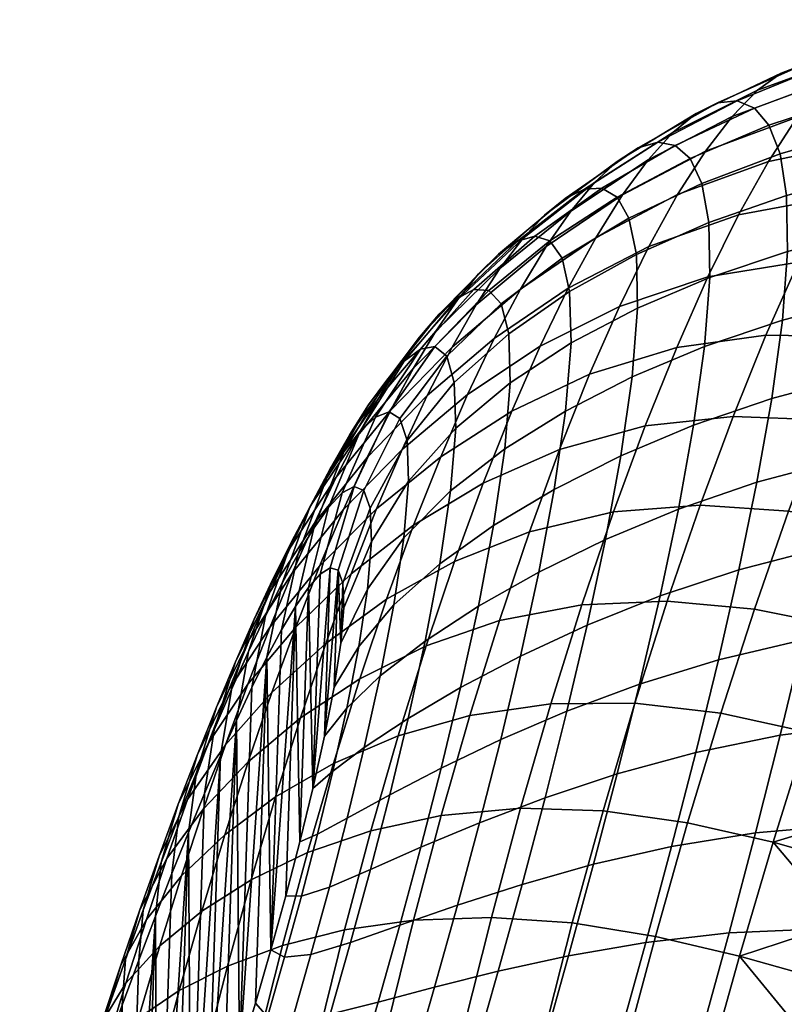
# Model space of a CAD drawing. Extents: x -120 to 2831, y -92 to 75.
# Tile 161 of 643: x 858 to 873, y 42 to 60. Entities that reach past the tile are written whole.
import ezdxf

# ---------------------------------------------------------------- set-up
doc = ezdxf.new("R2010")
doc.units = 0
doc.layers.add('GLASS', color=18, linetype='CONTINUOUS')

msp = doc.modelspace()

# ---------------------------------------------------------------- meshes
at = {"layer": 'GLASS'}
mesh = msp.add_polyface(dxfattribs=at)
corners = [(874.023, 54.575, 92.773), (873.836, 53.149, 94.298), (875.518, 53.463, 94.578), (875.694, 54.879, 93.016), (874.113, 55.835, 91.063), (875.781, 56.133, 91.292), (872.584, 55.445, 90.777), (872.49, 54.177, 92.474), (871.153, 54.965, 90.435), (871.055, 53.693, 92.114), (874.1, 56.881, 89.211), (875.772, 57.193, 89.44), (872.567, 56.475, 88.924), (871.132, 55.977, 88.586), (873.989, 57.692, 87.282), (875.671, 58.042, 87.505), (872.446, 57.244, 86.999), (871.002, 56.698, 86.669), (873.796, 58.28, 85.324), (875.492, 58.683, 85.524), (872.242, 57.771, 85.065), (870.789, 57.158, 84.763), (873.537, 58.664, 83.363), (875.244, 59.126, 83.518), (871.974, 58.088, 83.149), (870.514, 57.4, 82.897), (873.224, 58.862, 81.409), (874.939, 59.379, 81.501), (871.655, 58.22, 81.26), (870.193, 57.459, 81.079), (872.864, 58.883, 79.469), (874.583, 59.447, 79.486), (871.294, 58.183, 79.401), (869.834, 57.356, 79.307), (872.464, 58.733, 77.551), (874.182, 59.332, 77.483), (870.898, 57.986, 77.575), (873.741, 59.038, 75.505), (875.913, 59.717, 77.356), (875.471, 59.429, 75.305), (872.028, 58.416, 75.664), (870.471, 57.636, 75.787), (873.266, 58.566, 73.565), (874.99, 58.953, 73.293), (871.563, 57.935, 73.816), (870.018, 57.136, 74.043), (872.761, 57.92, 71.676), (874.476, 58.292, 71.334), (871.072, 57.293, 72.019), (872.232, 57.103, 69.851), (873.933, 57.451, 69.444), (870.559, 56.493, 70.284), (873.367, 56.435, 67.639), (875.649, 57.547, 69.056), (875.072, 56.494, 67.217), (871.682, 56.12, 68.105), (870.03, 55.539, 68.622), (872.783, 55.25, 65.934), (874.473, 55.269, 65.487), (871.117, 54.975, 66.451), (873.858, 53.881, 63.88), (876.166, 55.072, 65.098), (875.537, 53.645, 63.497), (872.186, 53.904, 64.344), (870.541, 53.676, 64.904)]
mesh.append_faces([[corners[k] for k in face] for face in [(0, 1, 2, 3), (4, 0, 3, 5), (6, 7, 0, 4), (8, 9, 7, 6), (10, 4, 5, 11), (12, 6, 4, 10), (13, 8, 6, 12), (14, 10, 11, 15), (16, 12, 10, 14), (17, 13, 12, 16), (18, 14, 15, 19), (20, 16, 14, 18), (21, 17, 16, 20), (22, 18, 19, 23), (24, 20, 18, 22), (25, 21, 20, 24), (26, 22, 23, 27), (28, 24, 22, 26), (29, 25, 24, 28), (30, 26, 27, 31), (32, 28, 26, 30), (33, 29, 28, 32), (34, 30, 31, 35), (36, 32, 30, 34), (37, 35, 38, 39), (40, 34, 35, 37), (41, 36, 34, 40), (42, 37, 39, 43), (44, 40, 37, 42), (45, 41, 40, 44), (46, 42, 43, 47), (48, 44, 42, 46), (49, 46, 47, 50), (51, 48, 46, 49), (52, 50, 53, 54), (55, 49, 50, 52), (56, 51, 49, 55), (57, 52, 54, 58), (59, 55, 52, 57), (60, 58, 61, 62), (63, 57, 58, 60), (64, 59, 57, 63)]])
mesh = msp.add_polyface(dxfattribs=at)
corners = [(869.723, 53.134, 91.691), (869.515, 51.679, 93.073), (870.853, 52.243, 93.551), (871.055, 53.693, 92.114), (868.494, 52.505, 91.203), (868.285, 51.06, 92.518), (869.822, 54.403, 90.043), (871.153, 54.965, 90.435), (868.594, 53.759, 89.599), (867.474, 53.026, 89.1), (867.374, 51.807, 90.636), (869.798, 55.389, 88.207), (871.132, 55.977, 88.586), (868.568, 54.71, 87.796), (867.446, 53.93, 87.357), (869.662, 56.059, 86.31), (871.002, 56.698, 86.669), (868.428, 55.323, 85.934), (867.304, 54.481, 85.557), (869.442, 56.447, 84.44), (870.789, 57.158, 84.763), (868.204, 55.64, 84.115), (867.081, 54.728, 83.81), (869.163, 56.612, 82.632), (870.514, 57.4, 82.897), (867.925, 55.727, 82.376), (866.805, 54.742, 82.155), (868.842, 56.595, 80.891), (870.193, 57.459, 81.079), (867.606, 55.635, 80.72), (868.487, 56.424, 79.212), (869.834, 57.356, 79.307), (867.26, 55.397, 79.14), (869.444, 57.106, 77.58), (871.294, 58.183, 79.401), (870.898, 57.986, 77.575), (868.107, 56.117, 77.59), (866.891, 55.034, 77.628), (869.028, 56.715, 75.9), (870.471, 57.636, 75.787), (867.704, 55.682, 76.023), (868.59, 56.19, 74.268), (870.018, 57.136, 74.043), (867.284, 55.129, 74.51), (869.543, 56.49, 72.35), (871.563, 57.935, 73.816), (871.072, 57.293, 72.019), (868.134, 55.534, 72.691), (866.848, 54.46, 73.054), (869.05, 55.699, 70.718), (870.559, 56.493, 70.284), (867.663, 54.749, 71.173), (868.543, 54.769, 69.157), (870.03, 55.539, 68.622), (867.18, 53.84, 69.723), (869.487, 54.434, 67.047), (871.682, 56.12, 68.105), (871.117, 54.975, 66.451), (868.026, 53.702, 67.675), (866.689, 52.81, 68.349), (868.937, 53.185, 65.57), (870.541, 53.676, 64.904), (867.501, 52.503, 66.285), (868.381, 51.798, 64.205), (869.959, 52.229, 63.479), (866.973, 51.178, 64.999), (869.375, 50.646, 62.188), (871.581, 52.407, 62.883), (870.973, 50.769, 61.567)]
mesh.append_faces([[corners[k] for k in face] for face in [(0, 1, 2, 3), (4, 5, 1, 0), (6, 0, 3, 7), (8, 4, 0, 6), (9, 10, 4, 8), (11, 6, 7, 12), (13, 8, 6, 11), (14, 9, 8, 13), (15, 11, 12, 16), (17, 13, 11, 15), (18, 14, 13, 17), (19, 15, 16, 20), (21, 17, 15, 19), (22, 18, 17, 21), (23, 19, 20, 24), (25, 21, 19, 23), (26, 22, 21, 25), (27, 23, 24, 28), (29, 25, 23, 27), (30, 27, 28, 31), (32, 29, 27, 30), (33, 31, 34, 35), (36, 30, 31, 33), (37, 32, 30, 36), (38, 33, 35, 39), (40, 36, 33, 38), (41, 38, 39, 42), (43, 40, 38, 41), (44, 42, 45, 46), (47, 41, 42, 44), (48, 43, 41, 47), (49, 44, 46, 50), (51, 47, 44, 49), (52, 49, 50, 53), (54, 51, 49, 52), (55, 53, 56, 57), (58, 52, 53, 55), (59, 54, 52, 58), (60, 55, 57, 61), (62, 58, 55, 60), (63, 60, 61, 64), (65, 62, 60, 63), (66, 64, 67, 68)]])
mesh = msp.add_polyface(dxfattribs=at)
corners = [(866.471, 52.19, 88.537), (866.375, 51.035, 89.973), (867.374, 51.807, 90.636), (867.474, 53.026, 89.1), (866.442, 53.029, 86.894), (867.446, 53.93, 87.357), (865.572, 51.96, 86.405), (865.599, 51.215, 87.887), (866.304, 53.513, 85.194), (867.304, 54.481, 85.557), (865.442, 52.369, 84.864), (864.779, 51.042, 84.606), (864.891, 50.715, 85.91), (866.087, 53.693, 83.549), (867.081, 54.728, 83.81), (865.24, 52.49, 83.369), (864.6, 51.117, 83.322), (865.82, 53.643, 82), (866.805, 54.742, 82.155), (864.99, 52.392, 81.96), (864.378, 50.996, 82.096), (866.494, 54.581, 80.595), (867.925, 55.727, 82.376), (867.606, 55.635, 80.72), (865.521, 53.424, 80.551), (864.71, 52.132, 80.644), (864.125, 50.727, 80.939), (866.158, 54.281, 79.121), (867.26, 55.397, 79.14), (865.201, 53.074, 79.193), (864.41, 51.751, 79.414), (865.804, 53.867, 77.723), (866.891, 55.034, 77.628), (864.864, 52.619, 77.913), (864.096, 51.274, 78.26), (866.504, 54.557, 76.178), (868.107, 56.117, 77.59), (867.704, 55.682, 76.023), (865.435, 53.351, 76.393), (864.516, 52.074, 76.705), (863.772, 50.717, 77.174), (866.103, 53.975, 74.788), (867.284, 55.129, 74.51), (865.055, 52.745, 75.127), (864.159, 51.451, 75.562), (865.689, 53.293, 73.457), (866.848, 54.46, 73.054), (864.665, 52.053, 73.921), (863.794, 50.758, 74.479), (866.401, 53.679, 71.658), (868.134, 55.534, 72.691), (867.663, 54.749, 71.173), (865.267, 52.516, 72.186), (864.268, 51.283, 72.776), (865.944, 52.79, 70.328), (867.18, 53.84, 69.723), (864.836, 51.648, 70.979), (863.865, 50.436, 71.691), (865.48, 51.796, 69.068), (866.689, 52.81, 68.349), (864.401, 50.69, 69.838), (866.192, 51.662, 67.06), (868.026, 53.702, 67.675), (867.501, 52.503, 66.285), (865.012, 50.7, 67.887)]
mesh.append_faces([[corners[k] for k in face] for face in [(0, 1, 2, 3), (4, 0, 3, 5), (6, 7, 0, 4), (8, 4, 5, 9), (10, 6, 4, 8), (11, 12, 6, 10), (13, 8, 9, 14), (15, 10, 8, 13), (16, 11, 10, 15), (17, 13, 14, 18), (19, 15, 13, 17), (20, 16, 15, 19), (21, 18, 22, 23), (24, 17, 18, 21), (25, 19, 17, 24), (26, 20, 19, 25), (27, 21, 23, 28), (29, 24, 21, 27), (30, 25, 24, 29), (31, 27, 28, 32), (33, 29, 27, 31), (34, 30, 29, 33), (35, 32, 36, 37), (38, 31, 32, 35), (39, 33, 31, 38), (40, 34, 33, 39), (41, 35, 37, 42), (43, 38, 35, 41), (44, 39, 38, 43), (45, 41, 42, 46), (47, 43, 41, 45), (48, 44, 43, 47), (49, 46, 50, 51), (52, 45, 46, 49), (53, 47, 45, 52), (54, 49, 51, 55), (56, 52, 49, 54), (57, 53, 52, 56), (58, 54, 55, 59), (60, 56, 54, 58), (61, 59, 62, 63), (64, 58, 59, 61)]])
mesh = msp.add_polyface(dxfattribs=at)
corners = [(874.888, 47.125, 58.913), (877.204, 48.131, 59.443), (877.116, 46.239, 58.555), (875.222, 48.087, 59.387), (875.557, 49.025, 59.908), (876.225, 50.82, 61.084), (877.287, 49.876, 60.465), (875.891, 49.937, 60.474), (874.575, 48.549, 98.23), (874.156, 46.745, 99.104), (875.876, 46.809, 99.515), (876.291, 48.661, 98.589), (872.869, 48.287, 97.744), (872.449, 46.533, 98.545), (871.309, 47.919, 97.17), (870.893, 46.215, 97.885), (874.947, 50.279, 97.184), (876.656, 50.426, 97.487), (873.246, 49.982, 96.774), (871.689, 49.581, 96.287), (870.236, 49.099, 95.718), (869.857, 47.471, 96.505), (875.265, 51.922, 95.967), (876.963, 52.092, 96.215), (873.572, 51.608, 95.629), (872.021, 51.194, 95.223), (870.572, 50.696, 94.743), (875.518, 53.463, 94.578), (877.204, 53.642, 94.779), (873.836, 53.149, 94.298), (872.295, 52.738, 93.958), (870.853, 52.243, 93.551), (872.49, 54.177, 92.474), (874.023, 54.575, 92.773), (871.055, 53.693, 92.114), (873.234, 52.341, 62.41), (873.858, 53.881, 63.88), (875.537, 53.645, 63.497), (874.896, 52.07, 62.041), (871.581, 52.407, 62.883), (872.186, 53.904, 64.344), (869.959, 52.229, 63.479), (870.541, 53.676, 64.904), (872.604, 50.661, 61.093), (874.248, 50.358, 60.744), (870.973, 50.769, 61.567), (871.975, 48.854, 59.942), (873.598, 48.525, 59.619), (870.368, 49.002, 60.41), (871.353, 46.934, 58.969), (872.953, 46.586, 58.676), (869.77, 47.119, 59.423), (876.556, 51.672, 61.737), (876.225, 50.82, 61.084), (875.891, 49.937, 60.474), (876.886, 52.493, 62.431), (875.557, 49.025, 59.908), (875.222, 48.087, 59.387), (874.888, 47.125, 58.913), (874.555, 46.14, 58.485), (877.535, 54.029, 63.937), (877.212, 53.279, 63.165)]
mesh.append_faces([[corners[k] for k in face] for face in [(0, 1, 2, 2), (3, 4, 1, 1), (0, 3, 1, 1), (5, 6, 7, 7), (4, 7, 6, 6), (8, 9, 10, 11), (12, 13, 9, 8), (14, 15, 13, 12), (16, 8, 11, 17), (18, 12, 8, 16), (19, 14, 12, 18), (20, 21, 14, 19), (22, 16, 17, 23), (24, 18, 16, 22), (25, 19, 18, 24), (26, 20, 19, 25), (27, 22, 23, 28), (29, 24, 22, 27), (30, 25, 24, 29), (31, 26, 25, 30), (32, 30, 29, 33), (34, 31, 30, 32), (35, 36, 37, 38), (39, 40, 36, 35), (41, 42, 40, 39), (43, 35, 38, 44), (45, 39, 35, 43), (46, 43, 44, 47), (48, 45, 43, 46), (49, 46, 47, 50), (51, 48, 46, 49), (38, 52, 53, 53), (44, 53, 54, 54), (38, 55, 52, 52), (47, 56, 57, 57), (50, 47, 57, 58), (59, 50, 58, 58), (44, 54, 56, 56), (37, 55, 38, 38), (56, 47, 44, 44), (44, 38, 53, 53), (60, 61, 37, 37)]])
mesh = msp.add_polyface(dxfattribs=at)
corners = [(864.41, 48.879, 86.349), (864.391, 49.333, 85.427), (864.354, 48.225, 87.139), (868.893, 48.561, 95.066), (868.519, 46.973, 95.753), (869.857, 47.471, 96.505), (870.236, 49.099, 95.718), (867.665, 47.99, 94.326), (867.298, 46.449, 94.91), (866.559, 47.407, 93.484), (866.203, 45.925, 93.965), (869.231, 50.137, 94.186), (870.572, 50.696, 94.743), (867.999, 49.535, 93.545), (866.886, 48.906, 92.803), (865.905, 48.264, 91.935), (865.592, 46.836, 92.515), (865.076, 47.623, 90.885), (864.785, 46.303, 91.364), (869.515, 51.679, 93.073), (870.853, 52.243, 93.551), (868.285, 51.06, 92.518), (867.167, 50.394, 91.87), (866.175, 49.686, 91.105), (865.327, 48.934, 90.17), (864.682, 48.168, 89.045), (864.463, 47.031, 89.633), (867.374, 51.807, 90.636), (868.494, 52.505, 91.203), (866.375, 51.035, 89.973), (865.512, 50.169, 89.171), (864.841, 49.222, 88.217), (865.599, 51.215, 87.887), (866.471, 52.19, 88.537), (864.915, 50.099, 87.15), (864.891, 50.715, 85.91), (865.572, 51.96, 86.405), (863.962, 49.647, 68.769), (864.401, 50.69, 69.838), (865.48, 51.796, 69.068), (865.012, 50.7, 67.887), (865.693, 50.402, 65.864), (866.192, 51.662, 67.06), (867.501, 52.503, 66.285), (866.973, 51.178, 64.999), (864.542, 49.507, 66.791), (867.826, 50.281, 62.966), (868.381, 51.798, 64.205), (869.959, 52.229, 63.479), (869.375, 50.646, 62.188), (866.446, 49.733, 63.827), (865.195, 49.035, 64.773), (864.074, 48.221, 65.789), (868.796, 48.935, 61.047), (870.973, 50.769, 61.567), (870.368, 49.002, 60.41), (867.274, 48.643, 61.865), (865.924, 48.177, 62.782), (864.702, 47.568, 63.796), (863.609, 46.848, 64.889), (868.224, 47.11, 60.069), (869.77, 47.119, 59.423), (866.732, 46.896, 60.914), (865.409, 46.519, 61.875), (864.215, 46.009, 62.944), (864.354, 48.225, 87.139), (864.23, 47.417, 87.762), (864.41, 48.879, 86.349), (864.779, 51.042, 84.606), (864.303, 49.573, 84.432), (864.391, 49.333, 85.427), (864.6, 51.117, 83.322), (864.158, 49.617, 83.414)]
mesh.append_faces([[corners[k] for k in face] for face in [(0, 1, 2, 2), (3, 4, 5, 6), (7, 8, 4, 3), (9, 10, 8, 7), (11, 3, 6, 12), (13, 7, 3, 11), (14, 9, 7, 13), (15, 16, 9, 14), (17, 18, 16, 15), (19, 11, 12, 20), (21, 13, 11, 19), (22, 14, 13, 21), (23, 15, 14, 22), (24, 17, 15, 23), (25, 26, 17, 24), (27, 22, 21, 28), (29, 23, 22, 27), (30, 24, 23, 29), (31, 25, 24, 30), (32, 30, 29, 33), (34, 31, 30, 32), (35, 34, 32, 36), (37, 38, 39, 40), (41, 42, 43, 44), (45, 40, 42, 41), (46, 47, 48, 49), (50, 44, 47, 46), (51, 41, 44, 50), (52, 45, 41, 51), (53, 49, 54, 55), (56, 46, 49, 53), (57, 50, 46, 56), (58, 51, 50, 57), (59, 52, 51, 58), (60, 53, 55, 61), (62, 56, 53, 60), (63, 57, 56, 62), (64, 58, 57, 63), (31, 65, 66, 25), (34, 67, 65, 31), (68, 69, 70, 35), (71, 72, 69, 68), (35, 70, 67, 34)]])
mesh = msp.add_polyface(dxfattribs=at)
corners = [(864.303, 49.573, 84.432), (864.054, 46.51, 88.214), (864.23, 47.417, 87.762), (864.354, 48.225, 87.139), (864.158, 49.617, 83.414), (864.391, 49.333, 85.427), (863.972, 49.5, 82.409), (863.839, 45.549, 88.512), (862.991, 47.969, 78.739), (863.062, 42.577, 88.701), (863.26, 48.471, 79.598), (863.597, 44.563, 88.679), (863.755, 49.254, 81.434), (863.515, 48.904, 80.496), (863.853, 50.346, 79.85), (864.125, 50.727, 80.939), (864.71, 52.132, 80.644), (864.41, 51.751, 79.414), (863.567, 49.876, 78.824), (864.096, 51.274, 78.26), (863.269, 49.333, 77.856), (863.772, 50.717, 77.174), (863.44, 50.093, 76.151), (864.516, 52.074, 76.705), (864.159, 51.451, 75.562), (862.964, 48.729, 76.942), (863.102, 49.408, 75.185), (863.794, 50.758, 74.479), (862.652, 48.073, 76.079), (863.423, 49.998, 73.455), (864.665, 52.053, 73.921), (864.268, 51.283, 72.776), (862.758, 48.67, 74.275), (862.336, 47.371, 75.263), (863.048, 49.177, 72.489), (863.865, 50.436, 71.691), (862.411, 47.883, 73.417), (862.015, 46.628, 74.494), (863.458, 49.516, 70.669), (864.836, 51.648, 70.979), (864.401, 50.69, 69.838), (862.67, 48.299, 71.58), (862.061, 47.05, 72.612), (863.049, 48.527, 69.712), (863.962, 49.647, 68.769), (862.289, 47.365, 70.73), (861.709, 46.174, 71.858), (863.522, 48.522, 67.777), (865.012, 50.7, 67.887), (864.542, 49.507, 66.791), (862.638, 47.471, 68.824), (861.908, 46.379, 69.941), (863.083, 47.319, 66.868), (864.074, 48.221, 65.789), (862.228, 46.352, 68.008), (862.647, 46.043, 66.049), (863.609, 46.848, 64.889), (864.682, 48.168, 89.045), (864.23, 47.417, 87.762), (864.054, 46.51, 88.214), (864.463, 47.031, 89.633), (864.378, 50.996, 82.096), (863.972, 49.5, 82.409), (864.158, 49.617, 83.414), (864.6, 51.117, 83.322), (863.755, 49.254, 81.434), (863.26, 48.471, 79.598), (863.515, 48.904, 80.496), (862.714, 47.41, 77.921), (862.991, 47.969, 78.739), (862.428, 46.801, 77.141), (862.137, 46.149, 76.399)]
mesh.append_faces([[corners[k] for k in face] for face in [(0, 1, 2, 2), (2, 3, 0, 0), (0, 4, 1, 1), (3, 5, 0, 0), (4, 6, 7, 7), (8, 9, 10, 10), (11, 12, 13, 13), (12, 7, 6, 6), (14, 15, 16, 17), (18, 14, 17, 19), (20, 18, 19, 21), (22, 21, 23, 24), (25, 20, 21, 22), (26, 22, 24, 27), (28, 25, 22, 26), (29, 27, 30, 31), (32, 26, 27, 29), (33, 28, 26, 32), (34, 29, 31, 35), (36, 32, 29, 34), (37, 33, 32, 36), (38, 35, 39, 40), (41, 34, 35, 38), (42, 36, 34, 41), (43, 38, 40, 44), (45, 41, 38, 43), (46, 42, 41, 45), (47, 44, 48, 49), (50, 43, 44, 47), (51, 45, 43, 50), (52, 47, 49, 53), (54, 50, 47, 52), (55, 52, 53, 56), (57, 58, 59, 60), (61, 62, 63, 64), (15, 65, 62, 61), (18, 66, 67, 14), (25, 68, 69, 20), (28, 70, 68, 25), (20, 69, 66, 18), (14, 67, 65, 15), (33, 71, 70, 28)]])
mesh = msp.add_polyface(dxfattribs=at)
corners = [(863.336, 43.569, 88.736), (863.515, 48.904, 80.496), (863.062, 42.577, 88.701), (863.597, 44.563, 88.679), (864.054, 46.51, 88.214), (864.158, 49.617, 83.414), (863.839, 45.549, 88.512), (863.755, 49.254, 81.434), (863.26, 48.471, 79.598), (869.009, 44.151, 97.591), (868.55, 42.466, 97.909), (869.97, 42.712, 98.839), (870.445, 44.478, 98.441), (867.693, 43.781, 96.644), (867.251, 42.182, 96.876), (866.5, 43.396, 95.603), (866.079, 41.886, 95.749), (869.446, 45.82, 97.125), (870.893, 46.215, 97.885), (868.117, 45.379, 96.273), (866.908, 44.917, 95.328), (865.829, 44.465, 94.284), (865.44, 43.027, 94.466), (864.898, 44.054, 93.124), (864.532, 42.708, 93.222), (864.141, 43.73, 91.803), (863.802, 42.488, 91.83), (863.626, 43.563, 90.326), (863.317, 42.441, 90.308), (869.857, 47.471, 96.505), (871.309, 47.919, 97.17), (868.519, 46.973, 95.753), (867.298, 46.449, 94.91), (866.203, 45.925, 93.965), (865.253, 45.431, 92.898), (864.471, 45.002, 91.657), (863.923, 44.708, 90.237), (865.592, 46.836, 92.515), (866.559, 47.407, 93.484), (864.785, 46.303, 91.364), (864.206, 45.868, 90.017), (864.463, 47.031, 89.633), (865.076, 47.623, 90.885), (863.15, 45.394, 64.099), (863.609, 46.848, 64.889), (864.702, 47.568, 63.796), (864.215, 46.009, 62.944), (869.185, 45.137, 58.621), (869.77, 47.119, 59.423), (871.353, 46.934, 58.969), (870.742, 44.918, 58.186), (867.666, 45.184, 59.265), (868.224, 47.11, 60.069), (866.202, 45.052, 60.127), (866.732, 46.896, 60.914), (864.906, 44.77, 61.117), (865.409, 46.519, 61.875), (863.739, 44.367, 62.226), (862.701, 43.867, 63.427), (868.617, 43.071, 58.014), (870.148, 42.823, 57.602), (867.126, 43.174, 58.648), (865.689, 43.125, 59.513), (864.419, 42.943, 60.518), (863.277, 42.654, 61.651), (862.262, 42.276, 62.881), (863.062, 42.577, 88.701), (863.336, 43.569, 88.736), (863.597, 44.563, 88.679), (863.839, 45.549, 88.512), (864.054, 46.51, 88.214)]
mesh.append_faces([[corners[k] for k in face] for face in [(0, 1, 2, 2), (1, 0, 3, 3), (4, 5, 6, 6), (7, 3, 6, 6), (1, 8, 2, 2), (9, 10, 11, 12), (13, 14, 10, 9), (15, 16, 14, 13), (17, 9, 12, 18), (19, 13, 9, 17), (20, 15, 13, 19), (21, 22, 15, 20), (23, 24, 22, 21), (25, 26, 24, 23), (27, 28, 26, 25), (29, 17, 18, 30), (31, 19, 17, 29), (32, 20, 19, 31), (33, 21, 20, 32), (34, 23, 21, 33), (35, 25, 23, 34), (36, 27, 25, 35), (37, 34, 33, 38), (39, 35, 34, 37), (40, 36, 35, 39), (41, 40, 39, 42), (43, 44, 45, 46), (47, 48, 49, 50), (51, 52, 48, 47), (53, 54, 52, 51), (55, 56, 54, 53), (57, 46, 56, 55), (58, 43, 46, 57), (59, 47, 50, 60), (61, 51, 47, 59), (62, 53, 51, 61), (63, 55, 53, 62), (64, 57, 55, 63), (65, 58, 57, 64), (66, 28, 27, 67), (67, 27, 36, 68), (40, 69, 68, 36), (41, 70, 69, 40)]])
mesh = msp.add_polyface(dxfattribs=at)
corners = [(861.585, 37.811, 87.507), (861.888, 38.731, 87.857), (862.137, 46.149, 76.399), (862.486, 40.624, 88.402), (862.428, 46.801, 77.141), (862.189, 39.669, 88.157), (862.777, 41.594, 88.586), (863.062, 42.577, 88.701), (862.991, 47.969, 78.739), (862.714, 47.41, 77.921), (861.841, 45.459, 75.694), (860.973, 36.032, 86.671), (861.542, 44.736, 75.025), (861.24, 43.981, 74.393), (861.692, 45.846, 73.77), (862.015, 46.628, 74.494), (862.411, 47.883, 73.417), (862.061, 47.05, 72.612), (861.366, 45.031, 73.09), (861.709, 46.174, 71.858), (861.355, 45.258, 71.157), (862.289, 47.365, 70.73), (861.908, 46.379, 69.941), (861.039, 44.183, 72.454), (861.526, 45.343, 69.214), (862.638, 47.471, 68.824), (862.228, 46.352, 68.008), (861.002, 44.304, 70.509), (860.71, 43.305, 71.863), (861.82, 45.173, 67.27), (863.083, 47.319, 66.868), (862.647, 46.043, 66.049), (861.146, 44.26, 68.552), (860.648, 43.315, 69.915), (860.382, 42.399, 71.317), (862.215, 44.697, 65.325), (863.609, 46.848, 64.889), (863.15, 45.394, 64.099), (861.416, 43.938, 66.613), (860.768, 43.132, 67.959), (860.296, 42.291, 69.377), (860.053, 41.466, 70.818), (861.791, 43.29, 64.703), (862.701, 43.867, 63.427), (861.017, 42.651, 66.042), (860.393, 41.964, 67.437), (859.945, 41.235, 68.897), (859.725, 40.508, 70.366), (861.376, 41.826, 64.19), (862.262, 42.276, 62.881), (860.624, 41.317, 65.563), (860.022, 40.757, 66.99), (861.837, 40.63, 62.469), (863.277, 42.654, 61.651), (862.831, 40.88, 61.228), (860.971, 40.314, 63.792), (861.841, 45.459, 75.694), (862.137, 46.149, 76.399), (862.336, 47.371, 75.263), (861.542, 44.736, 75.025), (860.936, 43.197, 73.798), (861.24, 43.981, 74.393), (860.324, 41.553, 72.721), (860.63, 42.387, 73.24), (860.017, 40.695, 72.24)]
mesh.append_faces([[corners[k] for k in face] for face in [(0, 1, 2, 2), (3, 4, 5, 5), (6, 7, 8, 8), (8, 3, 6, 6), (1, 4, 2, 2), (3, 9, 4, 4), (0, 2, 10, 10), (11, 12, 13, 13), (0, 10, 12, 12), (3, 8, 9, 9), (14, 15, 16, 17), (18, 14, 17, 19), (20, 19, 21, 22), (23, 18, 19, 20), (24, 22, 25, 26), (27, 20, 22, 24), (28, 23, 20, 27), (29, 26, 30, 31), (32, 24, 26, 29), (33, 27, 24, 32), (34, 28, 27, 33), (35, 31, 36, 37), (38, 29, 31, 35), (39, 32, 29, 38), (40, 33, 32, 39), (41, 34, 33, 40), (42, 35, 37, 43), (44, 38, 35, 42), (45, 39, 38, 44), (46, 40, 39, 45), (47, 41, 40, 46), (48, 42, 43, 49), (50, 44, 42, 48), (51, 45, 44, 50), (52, 49, 53, 54), (55, 48, 49, 52), (15, 56, 57, 58), (14, 59, 56, 15), (23, 60, 61, 18), (34, 62, 63, 28), (41, 64, 62, 34), (28, 63, 60, 23), (18, 61, 59, 14)]])
mesh = msp.add_polyface(dxfattribs=at)
corners = [(876.727, 37.561, 56.85), (872.32, 38.803, 56.899), (876.827, 39.846, 56.957), (871.734, 36.633, 56.916), (872.023, 37.719, 56.881), (873.25, 42.02, 57.271), (876.926, 42.074, 57.289), (872.934, 40.955, 57.094), (872.624, 39.882, 56.97), (873.57, 43.072, 57.499), (874.555, 46.14, 58.485), (877.116, 46.239, 58.555), (874.224, 45.135, 58.107), (877.023, 44.213, 57.829), (873.895, 44.111, 57.778), (873.823, 38.84, 101.381), (873.239, 36.782, 101.369), (874.941, 36.433, 101.669), (875.534, 38.541, 101.693), (872.127, 39.033, 100.849), (871.558, 37.045, 100.834), (870.462, 39.123, 100.085), (869.913, 37.223, 100.049), (874.383, 40.887, 101.198), (876.101, 40.641, 101.515), (872.677, 41.011, 100.681), (870.995, 41.015, 99.951), (874.916, 42.908, 100.824), (876.637, 42.716, 101.137), (873.201, 42.964, 100.333), (871.507, 42.888, 99.649), (873.696, 44.88, 99.806), (875.415, 44.887, 100.262), (871.994, 44.731, 99.18), (870.445, 44.478, 98.441), (869.97, 42.712, 98.839), (874.156, 46.745, 99.104), (875.876, 46.809, 99.515), (872.449, 46.533, 98.545), (870.893, 46.215, 97.885), (870.742, 44.918, 58.186), (871.353, 46.934, 58.969), (872.953, 46.586, 58.676), (872.317, 44.558, 57.926), (870.148, 42.823, 57.602), (871.697, 42.457, 57.378), (869.576, 40.669, 57.228), (871.098, 40.303, 57.038), (873.895, 44.111, 57.778), (874.224, 45.135, 58.107), (873.25, 42.02, 57.271), (873.57, 43.072, 57.499), (872.934, 40.955, 57.094), (872.32, 38.803, 56.899), (872.624, 39.882, 56.97), (871.734, 36.633, 56.916), (870.526, 38.116, 56.913), (872.023, 37.719, 56.881), (874.555, 46.14, 58.485), (869.986, 35.916, 57.007)]
mesh.append_faces([[corners[k] for k in face] for face in [(0, 1, 2, 2), (0, 3, 4, 4), (4, 1, 0, 0), (5, 6, 7, 7), (8, 7, 2, 2), (9, 6, 5, 5), (10, 11, 12, 12), (12, 13, 14, 14), (9, 14, 13, 13), (2, 1, 8, 8), (15, 16, 17, 18), (19, 20, 16, 15), (21, 22, 20, 19), (23, 15, 18, 24), (25, 19, 15, 23), (26, 21, 19, 25), (27, 23, 24, 28), (29, 25, 23, 27), (30, 26, 25, 29), (31, 29, 27, 32), (33, 30, 29, 31), (34, 35, 30, 33), (36, 31, 32, 37), (38, 33, 31, 36), (39, 34, 33, 38), (40, 41, 42, 43), (44, 40, 43, 45), (46, 44, 45, 47), (48, 43, 49, 49), (50, 45, 51, 51), (52, 45, 50, 50), (51, 43, 48, 48), (53, 47, 54, 54), (55, 56, 57, 57), (57, 56, 53, 53), (54, 47, 52, 52), (49, 42, 58, 58), (49, 43, 42, 42), (52, 47, 45, 45), (55, 59, 56, 56), (56, 47, 53, 53), (45, 43, 51, 51)]])
mesh = msp.add_polyface(dxfattribs=at)
corners = [(859.448, 31.992, 83.886), (860.017, 40.695, 72.24), (859.711, 39.816, 71.8), (860.055, 33.53, 85.113), (860.324, 41.553, 72.721), (860.936, 43.197, 73.798), (860.667, 35.174, 86.191), (860.973, 36.032, 86.671), (861.542, 44.736, 75.025), (861.28, 36.911, 87.111), (862.189, 39.669, 88.157), (862.428, 46.801, 77.141), (861.888, 38.731, 87.857), (861.585, 37.811, 87.507), (861.24, 43.981, 74.393), (860.36, 34.34, 85.671), (860.63, 42.387, 73.24), (862.394, 37.814, 91.043), (862.036, 36.716, 90.665), (862.619, 36.387, 92.245), (863.007, 37.597, 92.61), (862.027, 38.192, 89.442), (861.698, 37.192, 89.068), (862.75, 38.94, 91.355), (863.394, 38.834, 92.896), (862.355, 39.217, 89.758), (862.68, 40.267, 90.013), (863.104, 40.094, 91.595), (859.596, 40.149, 68.478), (859.945, 41.235, 68.897), (860.393, 41.964, 67.437), (860.022, 40.757, 66.99), (859.399, 39.525, 69.965), (859.725, 40.508, 70.366), (860.239, 39.941, 65.181), (860.624, 41.317, 65.563), (861.376, 41.826, 64.19), (860.971, 40.314, 63.792), (859.657, 39.515, 66.623), (859.251, 39.034, 68.124), (859.074, 38.519, 69.616), (861.428, 38.94, 62.199), (861.837, 40.63, 62.469), (862.831, 40.88, 61.228), (862.404, 39.059, 60.965), (860.579, 38.762, 63.516), (859.863, 38.528, 64.901), (859.298, 38.241, 66.34), (858.91, 37.892, 67.837), (858.752, 37.491, 69.324), (861.998, 37.205, 60.869), (863.504, 39.112, 59.838), (863.083, 37.14, 59.77), (861.037, 37.217, 62.076), (860.201, 37.177, 63.368), (859.498, 37.085, 64.729), (858.946, 36.938, 66.146), (858.574, 36.725, 67.623), (858.434, 36.441, 69.093), (861.585, 37.811, 87.507), (861.28, 36.911, 87.111), (861.368, 36.218, 88.642), (862.189, 39.669, 88.157), (861.888, 38.731, 87.857), (862.486, 40.624, 88.402), (863.001, 41.342, 90.199), (862.777, 41.594, 88.586), (859.711, 39.816, 71.8), (860.017, 40.695, 72.24), (860.053, 41.466, 70.818), (859.406, 38.916, 71.404), (859.102, 37.996, 71.054), (858.802, 37.058, 70.754)]
mesh.append_faces([[corners[k] for k in face] for face in [(0, 1, 2, 2), (1, 3, 4, 4), (5, 6, 7, 7), (8, 7, 9, 9), (10, 11, 12, 12), (13, 8, 9, 9), (14, 5, 7, 7), (15, 5, 16, 16), (4, 15, 16, 16), (17, 18, 19, 20), (21, 22, 18, 17), (23, 17, 20, 24), (25, 21, 17, 23), (26, 25, 23, 27), (28, 29, 30, 31), (32, 33, 29, 28), (34, 35, 36, 37), (38, 31, 35, 34), (39, 28, 31, 38), (40, 32, 28, 39), (41, 42, 43, 44), (45, 37, 42, 41), (46, 34, 37, 45), (47, 38, 34, 46), (48, 39, 38, 47), (49, 40, 39, 48), (50, 44, 51, 52), (53, 41, 44, 50), (54, 45, 41, 53), (55, 46, 45, 54), (56, 47, 46, 55), (57, 48, 47, 56), (58, 49, 48, 57), (22, 59, 60, 61), (25, 62, 63, 21), (26, 64, 62, 25), (21, 63, 59, 22), (65, 66, 64, 26), (33, 67, 68, 69), (67, 33, 32, 70), (40, 71, 70, 32), (49, 72, 71, 40)]])
mesh = msp.add_polyface(dxfattribs=at)
corners = [(868.961, 39.126, 99.17), (868.434, 37.324, 99.101), (869.913, 37.223, 100.049), (870.462, 39.123, 100.085), (867.582, 39.073, 98.116), (867.08, 37.377, 98.006), (866.329, 38.99, 96.948), (865.854, 37.406, 96.793), (865.206, 38.903, 95.684), (864.76, 37.434, 95.482), (864.222, 38.839, 94.332), (863.805, 37.487, 94.085), (863.394, 38.834, 92.896), (863.007, 37.597, 92.61), (869.474, 40.925, 99.082), (870.995, 41.015, 99.951), (868.073, 40.772, 98.084), (866.796, 40.584, 96.977), (865.647, 40.388, 95.774), (864.635, 40.214, 94.482), (863.778, 40.099, 93.097), (863.104, 40.094, 91.595), (862.75, 38.94, 91.355), (869.97, 42.712, 98.839), (871.507, 42.888, 99.649), (868.55, 42.466, 97.909), (867.251, 42.182, 96.876), (866.079, 41.886, 95.749), (865.041, 41.61, 94.529), (864.158, 41.39, 93.208), (863.455, 41.277, 91.756), (863.001, 41.342, 90.199), (862.68, 40.267, 90.013), (865.44, 43.027, 94.466), (866.5, 43.396, 95.603), (864.532, 42.708, 93.222), (863.802, 42.488, 91.83), (863.317, 42.441, 90.308), (868.073, 40.941, 57.612), (868.617, 43.071, 58.014), (870.148, 42.823, 57.602), (869.576, 40.669, 57.228), (866.608, 41.098, 58.228), (867.126, 43.174, 58.648), (865.197, 41.131, 59.084), (865.689, 43.125, 59.513), (863.951, 41.052, 60.089), (864.419, 42.943, 60.518), (862.831, 40.88, 61.228), (863.277, 42.654, 61.651), (869.032, 38.474, 57.069), (871.098, 40.303, 57.038), (870.526, 38.116, 56.913), (867.556, 38.766, 57.423), (866.116, 38.973, 58.012), (864.729, 39.089, 58.848), (863.504, 39.112, 59.838), (862.404, 39.059, 60.965), (868.521, 36.262, 57.131), (869.986, 35.916, 57.007), (867.071, 36.568, 57.452), (865.655, 36.821, 58.009), (864.29, 37.016, 58.811), (863.083, 37.14, 59.77), (863.062, 42.577, 88.701), (862.777, 41.594, 88.586)]
mesh.append_faces([[corners[k] for k in face] for face in [(0, 1, 2, 3), (4, 5, 1, 0), (6, 7, 5, 4), (8, 9, 7, 6), (10, 11, 9, 8), (12, 13, 11, 10), (14, 0, 3, 15), (16, 4, 0, 14), (17, 6, 4, 16), (18, 8, 6, 17), (19, 10, 8, 18), (20, 12, 10, 19), (21, 22, 12, 20), (23, 14, 15, 24), (25, 16, 14, 23), (26, 17, 16, 25), (27, 18, 17, 26), (28, 19, 18, 27), (29, 20, 19, 28), (30, 21, 20, 29), (31, 32, 21, 30), (33, 28, 27, 34), (35, 29, 28, 33), (36, 30, 29, 35), (37, 31, 30, 36), (38, 39, 40, 41), (42, 43, 39, 38), (44, 45, 43, 42), (46, 47, 45, 44), (48, 49, 47, 46), (50, 41, 51, 52), (53, 38, 41, 50), (54, 42, 38, 53), (55, 44, 42, 54), (56, 46, 44, 55), (57, 48, 46, 56), (58, 50, 52, 59), (60, 53, 50, 58), (61, 54, 53, 60), (62, 55, 54, 61), (63, 56, 55, 62), (37, 64, 65, 31)]])
mesh = msp.add_polyface(dxfattribs=at)
corners = [(860.936, 43.197, 73.798), (860.36, 34.34, 85.671), (860.667, 35.174, 86.191), (860.61, 32.626, 88.547), (860.258, 31.686, 87.877), (860.695, 30.82, 89.311), (861.074, 31.86, 90.04), (860.38, 33.458, 87.073), (860.053, 32.596, 86.46), (862.131, 32.354, 92.175), (861.719, 31.16, 91.475), (862.518, 30.499, 92.849), (862.961, 31.812, 93.588), (861.457, 32.939, 90.699), (860.964, 33.601, 89.163), (860.709, 34.35, 87.642), (864.41, 32.774, 95.576), (863.931, 31.296, 94.921), (865.035, 30.794, 96.151), (865.545, 32.39, 96.828), (863.409, 33.168, 94.222), (862.547, 33.588, 92.787), (861.843, 34.055, 91.288), (861.321, 34.609, 89.722), (861.038, 35.27, 88.166), (864.892, 34.291, 96.106), (866.058, 34.026, 97.362), (863.859, 34.562, 94.75), (862.966, 34.858, 93.311), (862.23, 35.205, 91.804), (861.678, 35.647, 90.224), (861.368, 36.218, 88.642), (864.311, 35.985, 95.17), (865.375, 35.838, 96.513), (863.386, 36.158, 93.744), (862.619, 36.387, 92.245), (862.036, 36.716, 90.665), (861.698, 37.192, 89.068), (864.76, 37.434, 95.482), (865.854, 37.406, 96.793), (863.805, 37.487, 94.085), (863.007, 37.597, 92.61), (863.882, 34.933, 58.98), (864.29, 37.016, 58.811), (865.655, 36.821, 58.009), (865.229, 34.664, 58.222), (862.69, 35.153, 59.893), (863.083, 37.14, 59.77), (861.617, 35.333, 60.946), (861.998, 37.205, 60.869), (860.666, 35.472, 62.106), (861.037, 37.217, 62.076), (859.839, 35.568, 63.353), (860.201, 37.177, 63.368), (863.508, 32.86, 59.356), (864.839, 32.524, 58.653), (862.327, 33.17, 60.21), (861.261, 33.458, 61.2), (860.316, 33.717, 62.296), (863.17, 30.817, 59.941), (864.49, 30.422, 59.302), (861.995, 31.207, 60.724), (860.932, 31.593, 61.636), (859.988, 31.965, 62.652), (860.667, 35.174, 86.191), (860.973, 36.032, 86.671), (860.36, 34.34, 85.671), (861.28, 36.911, 87.111)]
mesh.append_faces([[corners[k] for k in face] for face in [(0, 1, 2, 2), (3, 4, 5, 6), (7, 8, 4, 3), (9, 10, 11, 12), (13, 6, 10, 9), (14, 3, 6, 13), (15, 7, 3, 14), (16, 17, 18, 19), (20, 12, 17, 16), (21, 9, 12, 20), (22, 13, 9, 21), (23, 14, 13, 22), (24, 15, 14, 23), (25, 16, 19, 26), (27, 20, 16, 25), (28, 21, 20, 27), (29, 22, 21, 28), (30, 23, 22, 29), (31, 24, 23, 30), (32, 27, 25, 33), (34, 28, 27, 32), (35, 29, 28, 34), (36, 30, 29, 35), (37, 31, 30, 36), (38, 32, 33, 39), (40, 34, 32, 38), (41, 35, 34, 40), (42, 43, 44, 45), (46, 47, 43, 42), (48, 49, 47, 46), (50, 51, 49, 48), (52, 53, 51, 50), (54, 42, 45, 55), (56, 46, 42, 54), (57, 48, 46, 56), (58, 50, 48, 57), (59, 54, 55, 60), (61, 56, 54, 59), (62, 57, 56, 61), (63, 58, 57, 62), (64, 15, 24, 65), (15, 64, 66, 7), (65, 24, 31, 67)]])

doc.saveas('drawing.dxf')
